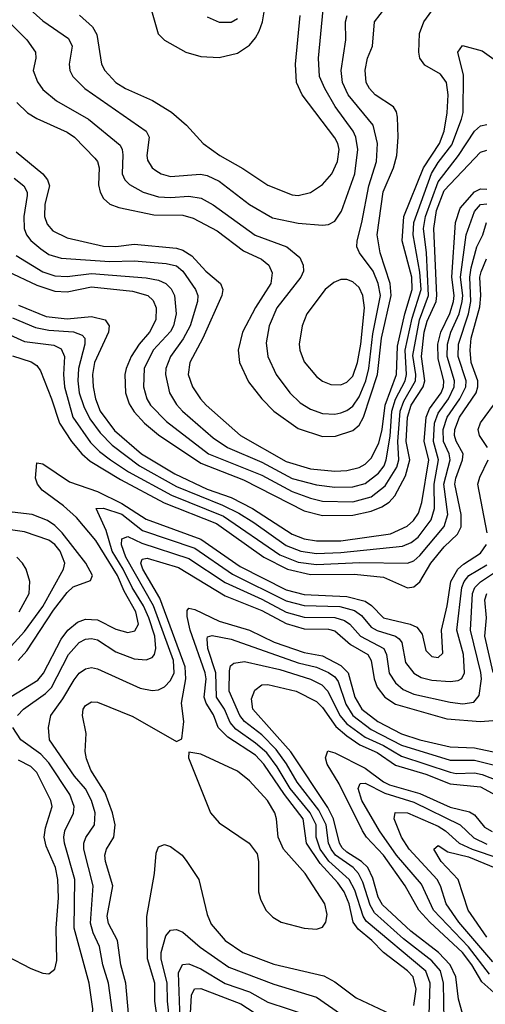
# Model space of a CAD drawing. Header units: inches. Extents: x 1308407 to 1441228, y 959628 to 1036311.
# Tile 258 of 656: x 1355934 to 1357465, y 995820 to 999057. Entities that reach past the tile are written whole.
import ezdxf

# ---------------------------------------------------------------- set-up
doc = ezdxf.new("R2010")
doc.units = ezdxf.units.IN
doc.header["$MEASUREMENT"] = 0
doc.layers.add('B3959', color=7, linetype='Continuous')

msp = doc.modelspace()

# ---------------------------------------------------------------- linework, layer by layer
at = {"layer": 'B3959', "color": 5}
for points, elevation in [([(1356366.9, 999086.9), (1356389.5, 999010), (1356410, 998989.5), (1356480.8, 998950), (1356530, 998935.2), (1356590, 998932.7), (1356650, 998946.3), (1356690, 998972.6), (1356710, 998996.6), (1356721.4, 999018.6), (1356732.5, 999050), (1356745.7, 999130)], 3820), ([(1355922.1, 998622.1), (1356010.5, 998550.5), (1356025.5, 998530), (1356031.5, 998510), (1356016.6, 998450), (1356015.9, 998410), (1356024.8, 998384.8), (1356042.6, 998362.6), (1356090, 998339.1), (1356210, 998311.8), (1356250, 998310.6), (1356310, 998318.8), (1356450, 998306.1), (1356470, 998299.6), (1356500.1, 998280.1), (1356546.3, 998230), (1356594.3, 998190), (1356602.5, 998170), (1356598.5, 998150), (1356535.8, 998010), (1356493.4, 997930), (1356488.5, 997890), (1356502.4, 997850), (1356528.7, 997810), (1356547.7, 997790), (1356660.4, 997690), (1356810, 997604.6), (1356890, 997579.8), (1356970, 997572.2), (1357010, 997575.1), (1357050, 997584.9), (1357070, 997595.6), (1357090, 997614.9), (1357115.1, 997664.9), (1357125.8, 997710), (1357135.5, 997790), (1357173.3, 997890), (1357176.2, 997983.8), (1357200.8, 998090), (1357225, 998170), (1357223.8, 998210), (1357191.4, 998330), (1357197.1, 998410), (1357262.3, 998570), (1357315.2, 998650), (1357330.2, 998690.2), (1357340.3, 998750), (1357343.4, 998810), (1357337.9, 998850), (1357317.9, 998877.9), (1357266.9, 998906.9), (1357250.4, 998930), (1357247, 998950), (1357249, 999011), (1357263.7, 999050), (1357307.4, 999110)], 3680), ([(1355924.5, 998784.5), (1355959.8, 998750), (1355990, 998731.8), (1356090, 998687.4), (1356114, 998670), (1356181, 998601), (1356190.1, 998590), (1356195.6, 998570), (1356193.6, 998513.6), (1356198.8, 998490), (1356209.1, 998469.1), (1356230, 998450.1), (1356259.5, 998439.5), (1356375.3, 998415.3), (1356470, 998413.8), (1356504.5, 998404.5), (1356583.1, 998363.1), (1356670, 998297), (1356729.5, 998269.5), (1356753.6, 998250), (1356764.3, 998224.3), (1356760.3, 998190), (1356709.3, 998110.7), (1356666.7, 998030), (1356652.3, 997970), (1356656.4, 997930), (1356686, 997866), (1356730.6, 997810), (1356770.1, 997770), (1356850, 997713.3), (1356930, 997686.8), (1356972.2, 997687.8), (1357030, 997706.2), (1357050, 997723.4), (1357065.1, 997750), (1357110.3, 997890), (1357124, 998010), (1357155.8, 998150), (1357152.9, 998190), (1357119.1, 998290), (1357110.2, 998350), (1357129.6, 998490.4), (1357163.4, 998570), (1357174.1, 998610), (1357178.9, 998670), (1357176.7, 998736.7), (1357173.7, 998753.7), (1357163.1, 998770), (1357102.8, 998810), (1357084.3, 998830), (1357073.6, 998850), (1357070, 998890.7), (1357078, 998930), (1357094.3, 998970), (1357101.2, 999050), (1357156.5, 999123.5)], 3720), ([(1355937.7, 999117.7), (1356010, 999053.3), (1356094.3, 998994.3), (1356106.6, 998970), (1356097.1, 998910), (1356099.3, 998890), (1356108.3, 998870), (1356148, 998830), (1356349.5, 998690), (1356359.8, 998670), (1356351.8, 998610), (1356354.7, 998594.7), (1356370, 998570.2), (1356381.4, 998561.4), (1356399.6, 998550), (1356430, 998540.8), (1356528.9, 998548.9), (1356550, 998545), (1356590, 998526.2), (1356690, 998449.2), (1356765.9, 998405.9), (1356850, 998387.4), (1356930, 998381.1), (1356950, 998383.9), (1356970, 998394.3), (1356992.8, 998427.2), (1357035.7, 998550), (1357045.7, 998630), (1357039.3, 998670), (1357030.6, 998690), (1356971.8, 998771.8), (1356937.3, 998830), (1356920.3, 998870), (1356917, 998930), (1356931.9, 999090)], 3760), ([(1355884.4, 999064.4), (1355957.8, 998990), (1355986.1, 998950), (1355986.6, 998930), (1355977.7, 998890), (1355992.1, 998852.1), (1356010, 998827.2), (1356055, 998790), (1356159.8, 998730), (1356263.9, 998643.9), (1356271, 998630), (1356272.6, 998612.6), (1356270.5, 998550), (1356279.6, 998530), (1356294.6, 998514.6), (1356339.7, 998490), (1356390, 998474.8), (1356430, 998471.9), (1356490, 998476.8), (1356530.3, 998470.3), (1356570, 998448.4), (1356708.4, 998348.4), (1356813, 998310), (1356855, 998275), (1356866.5, 998250), (1356866.9, 998230), (1356859.1, 998210), (1356779.9, 998110), (1356755, 998050), (1356745, 997995), (1356750.1, 997950), (1356777.2, 997890), (1356822.7, 997830), (1356856.9, 997796.9), (1356890, 997776.1), (1356930, 997762.3), (1356970, 997760.5), (1356990, 997764.3), (1357010, 997771.7), (1357030, 997786.5), (1357050, 997817.4), (1357072.6, 997870), (1357082.5, 997910), (1357095.9, 998024.1), (1357120.9, 998150), (1357113.4, 998190), (1357096.5, 998230), (1357051.5, 998290), (1357042.9, 998310), (1357043.4, 998330), (1357059.5, 998390), (1357082.4, 998510), (1357107.9, 998590), (1357111.3, 998650), (1357096, 998710), (1357013.9, 998810), (1356995.2, 998850), (1356991, 998890), (1357006.5, 998990), (1357005.4, 999050), (1357011, 999070)], 3740), ([(1356131.1, 999071.1), (1356172.9, 999032.9), (1356187.6, 999007.6), (1356203.4, 998910), (1356213.9, 998890), (1356250.1, 998850), (1356282, 998830), (1356370.8, 998790.8), (1356433.1, 998753.1), (1356482.2, 998710), (1356536.9, 998650), (1356591.7, 998610), (1356667.7, 998567.7), (1356750, 998512.3), (1356830, 998481.5), (1356850, 998479), (1356890, 998488.5), (1356930, 998515.3), (1356960.9, 998550), (1356979.4, 998590), (1356984.2, 998630), (1356979.9, 998650), (1356970, 998667.8), (1356863.5, 998810), (1356844.2, 998850), (1356841.5, 998910), (1356856, 999070)], 3780), ([(1356550, 999066.5), (1356590, 999048), (1356630, 999048.9), (1356650, 999060.9)], 3840), ([(1355916.1, 998536.1), (1355947, 998510), (1355958.1, 998490), (1355958.5, 998478.5), (1355947.2, 998410), (1355948.9, 998370), (1355956.3, 998350), (1355970.8, 998330.8), (1356003, 998303), (1356030, 998285.3), (1356070, 998272.7), (1356230, 998261.3), (1356310, 998263.6), (1356415.2, 998255.2), (1356450, 998247.1), (1356470.2, 998230.2), (1356512.3, 998170), (1356519.7, 998150), (1356519, 998130), (1356494.6, 998050), (1356472.1, 998007.9), (1356430.4, 997950), (1356414.4, 997910), (1356413, 997890), (1356426.2, 997830), (1356450, 997791.4), (1356469.6, 997770), (1356570, 997682.5), (1356617.1, 997650), (1356730, 997602), (1356830, 997549), (1356910, 997527.9), (1356970, 997520.4), (1357030, 997521.1), (1357070, 997532.4), (1357114.4, 997565.6), (1357132.5, 997590), (1357139.8, 997610), (1357152.1, 997687.9), (1357158.3, 997770), (1357170.3, 997809.7), (1357201.8, 997870), (1357206.1, 997890), (1357201.4, 997970), (1357224.3, 998075.7), (1357254, 998170), (1357250, 998227.2), (1357228.1, 998350), (1357230.1, 998390), (1357288.8, 998551.2), (1357310, 998587), (1357354.9, 998645.1), (1357386.9, 998730), (1357392.1, 998752.1), (1357394.2, 998874.2), (1357375.4, 998950), (1357390, 998971.5), (1357454.6, 998954.6), (1357500.9, 998920.9)], 3660), ([(1355921.9, 998281.9), (1356010, 998228.3), (1356050, 998215.2), (1356090, 998212.8), (1356170, 998222.5), (1356350, 998208), (1356390, 998200.8), (1356415.1, 998190), (1356432, 998172), (1356443.2, 998150), (1356448.8, 998090), (1356440.1, 998050), (1356430, 998031.9), (1356372.6, 997970), (1356343.7, 997910), (1356341.3, 997850), (1356352.4, 997810), (1356364.4, 997790), (1356416.3, 997736.3), (1356555, 997630), (1356730, 997559.7), (1356830, 997505.9), (1356890, 997483.5), (1356930, 997474.5), (1357030, 997472.1), (1357090, 997488.3), (1357135.9, 997524.1), (1357174.7, 997585.3), (1357181, 997610), (1357178.1, 997670), (1357185.2, 997770), (1357197.4, 997802.6), (1357235.4, 997870), (1357237.1, 997890), (1357227.5, 997952.5), (1357248.7, 998070), (1357278.6, 998150), (1357272.3, 998290), (1357262.3, 998370), (1357268.3, 998410), (1357310, 998524), (1357376.7, 998610), (1357430, 998690.1), (1357450, 998708.3), (1357470, 998711.8)], 3640), ([(1355892.4, 998230), (1355990, 998184.1), (1356050, 998164.1), (1356090, 998162), (1356170, 998178.7), (1356304.4, 998164.4), (1356355.1, 998150), (1356373.4, 998133.4), (1356382.8, 998110), (1356381.5, 998070), (1356360.8, 998030), (1356326.8, 997990), (1356301, 997950), (1356283.6, 997910), (1356279.6, 997890), (1356281.8, 997830), (1356294.1, 997794.1), (1356310, 997767.6), (1356344.5, 997730), (1356390, 997691.9), (1356530, 997599.3), (1356670, 997544.7), (1356870, 997442.4), (1356930, 997427.2), (1357030, 997428.2), (1357090, 997441.7), (1357124.7, 997455.3), (1357148.8, 997471.2), (1357168, 997492), (1357202.8, 997557.2), (1357216.9, 997610), (1357205.5, 997670), (1357209.6, 997750), (1357221.8, 997790), (1357260.5, 997850), (1357266.7, 997870), (1357255, 997950), (1357264.6, 998030), (1357274.4, 998065.6), (1357303.5, 998130), (1357306.1, 998150), (1357296.5, 998370), (1357305.1, 998430), (1357330, 998495.4), (1357450, 998621.5), (1357470, 998627.3)], 3620), ([(1355930, 998118.6), (1356020.5, 998080.5), (1356090, 998073.1), (1356170, 998081.2), (1356214.5, 998070), (1356228.3, 998050), (1356226.3, 998030), (1356179.8, 997930), (1356173, 997890), (1356175.5, 997850), (1356183.1, 997810), (1356199.1, 997770), (1356245.9, 997705.9), (1356334.3, 997630), (1356444.4, 997564.4), (1356550, 997513.8), (1356630, 997485.8), (1356700.1, 997450), (1356830, 997365.2), (1356870, 997350), (1356910, 997343.3), (1356990, 997343.6), (1357153, 997367), (1357208.5, 997391.5), (1357229.4, 997410.6), (1357245.2, 997434.8), (1357256.8, 997470), (1357279.5, 997610), (1357264.5, 997670), (1357271.4, 997750), (1357282.2, 997777.8), (1357320.1, 997830), (1357327.6, 997850), (1357328.8, 997870), (1357310, 997941.5), (1357309.7, 997990), (1357318.6, 998030), (1357349.2, 998090.8), (1357361.1, 998130), (1357362.5, 998150), (1357354.8, 998210), (1357367.5, 998390), (1357383, 998437), (1357430, 998491), (1357450, 998500.9), (1357470, 998499.9)], 3580), ([(1355910, 998076.5), (1355985.4, 998045.4), (1356030, 998036.4), (1356110.7, 998030.7), (1356139.2, 998019.2), (1356147.6, 998010), (1356147.7, 997990), (1356127.4, 997910), (1356125.2, 997870), (1356130, 997830), (1356145, 997784.9), (1356165, 997745), (1356198.7, 997698.7), (1356238.3, 997658.3), (1356327.6, 997590), (1356450, 997522.4), (1356601.4, 997461.4), (1356654.4, 997434.4), (1356704.3, 997404.3), (1356810, 997328.6), (1356859, 997310), (1356910, 997302.5), (1356990, 997305.4), (1357193.5, 997326.5), (1357221.5, 997338.5), (1357244, 997356), (1357287.1, 997412.9), (1357298.6, 997450), (1357296.8, 997530), (1357311.6, 997610), (1357294.8, 997670), (1357298.7, 997730), (1357310, 997763.1), (1357344.8, 997810), (1357362.6, 997850), (1357363.8, 997870), (1357340, 997950), (1357341, 997990), (1357351.8, 998030), (1357379.4, 998090), (1357389.3, 998130), (1357391.1, 998150), (1357383.9, 998210), (1357402, 998350), (1357430, 998426.6), (1357450, 998448.7), (1357470, 998451.7)], 3560), ([(1355721.5, 998101.6), (1355950, 997999.2), (1356046.4, 997986.4), (1356070, 997975.1), (1356081, 997950), (1356077.8, 997890), (1356081, 997850), (1356108.7, 997750), (1356166.8, 997666.8), (1356196.9, 997636.9), (1356232.8, 997610), (1356292.1, 997570), (1356433.7, 997493.7), (1356604.4, 997424.4), (1356790, 997297.8), (1356850, 997273.7), (1356910, 997265.9), (1357052.9, 997272.9), (1357210, 997269.7), (1357230, 997278.3), (1357250, 997295.4), (1357329.6, 997390.4), (1357342.4, 997430), (1357328.8, 997530), (1357349.6, 997610), (1357346.5, 997630), (1357327.6, 997670), (1357327.3, 997710), (1357340.3, 997750), (1357381.6, 997810), (1357401.1, 997850), (1357402.2, 997870), (1357376.2, 997950), (1357376.7, 997990), (1357409.7, 998090), (1357418.3, 998130), (1357414.3, 998210), (1357419.1, 998240.9), (1357437.5, 998310), (1357457, 998350), (1357469.8, 998390.2)], 3540), ([(1355910, 997952), (1355971.6, 997931.6), (1355990, 997920.5), (1356002.1, 997902.1), (1356038.8, 997810), (1356064.9, 997730), (1356104.1, 997670), (1356137.8, 997630), (1356165.5, 997605.5), (1356265.3, 997545.3), (1356408.9, 997468.9), (1356580.7, 997400.7), (1356737.1, 997290), (1356814.6, 997250), (1356890, 997232.7), (1357033.6, 997233.6), (1357130, 997224.6), (1357210, 997189.3), (1357230, 997192.4), (1357250, 997208.4), (1357286.7, 997270), (1357330, 997324), (1357374, 997366), (1357386.2, 997390), (1357386.2, 997430), (1357364.9, 997530), (1357367.9, 997550), (1357390.6, 997610), (1357393.1, 997630), (1357370, 997671.8), (1357364, 997690), (1357365, 997710), (1357380.3, 997750), (1357434.8, 997830), (1357441.3, 997850), (1357440.4, 997870), (1357418.9, 997930), (1357415.7, 997970), (1357419.3, 998010), (1357447.1, 998112.9), (1357450.4, 998150), (1357447.4, 998210), (1357451.7, 998228.3), (1357469.2, 998270.8)], 3520), ([(1357473.1, 997650), (1357446.1, 997690), (1357442.4, 997710), (1357450, 997731.8), (1357507.7, 997810)], 3480), ([(1357471.5, 997370), (1357440.9, 997530), (1357446.9, 997553.1), (1357475, 997610)], 3480), ([(1355836.9, 996790), (1355993.9, 996886.1), (1356011.8, 996908.2), (1356070, 997019.9), (1356091.9, 997050), (1356123.9, 997076.1), (1356150, 997085.7), (1356190, 997083.5), (1356250, 997053.7), (1356290, 997042.7), (1356312.5, 997047.5), (1356324.9, 997070), (1356315.7, 997110), (1356277.7, 997177.7), (1356255.6, 997230), (1356184.5, 997344.5), (1356120.7, 997420.7), (1356078.4, 997458.4), (1356007.6, 997510), (1355992.2, 997530), (1355985.4, 997550), (1355990, 997600.4), (1356010, 997597.1), (1356097.3, 997537.3), (1356190, 997506), (1356270, 997466.7), (1356350, 997414.7), (1356530, 997349.6), (1356659.2, 997259.2), (1356810, 997182.7), (1356870, 997166.9), (1357010, 997160.8), (1357070, 997145.3), (1357091, 997131), (1357130.5, 997090.5), (1357218.6, 997070), (1357240, 997060), (1357257.2, 997037.2), (1357270, 996982.8), (1357290, 996963.2), (1357310, 996959.8), (1357326.1, 996973.9), (1357321, 997050), (1357339.6, 997130), (1357351.7, 997210), (1357375.2, 997250), (1357393.3, 997266.7), (1357450, 997302.6), (1357468.8, 997331.2)], 3480), ([(1355926.4, 996770), (1355946, 996790), (1356018.4, 996841.6), (1356038.2, 996861.8), (1356094.4, 996970), (1356130, 997009.6), (1356150, 997020.5), (1356170, 997023), (1356190, 997018.2), (1356250, 996979.3), (1356310, 996955.6), (1356350, 996952.7), (1356370, 996960.5), (1356377.3, 996970), (1356381.3, 996990), (1356378.2, 997030), (1356359.1, 997090), (1356341.4, 997130), (1356303.6, 997190), (1356274.4, 997250), (1356238.3, 997310), (1356218.1, 997378.1), (1356185.1, 997450), (1356209.5, 997450.5), (1356270, 997430.9), (1356337.4, 997377.4), (1356510, 997319.4), (1356633.9, 997233.9), (1356810, 997146.5), (1356870, 997130.8), (1356987.3, 997127.3), (1357034.7, 997114.7), (1357057.8, 997097.8), (1357090, 997059.6), (1357110, 997048.7), (1357170, 997030), (1357181.6, 997021.6), (1357191.1, 997010), (1357203.3, 996943.3), (1357230, 996908.9), (1357254.7, 996894.7), (1357290, 996885.3), (1357350, 996880.8), (1357375.7, 996884.3), (1357388.7, 996891.3), (1357396.5, 996910), (1357393.8, 996970), (1357371.5, 997050), (1357387.7, 997190), (1357395.9, 997210), (1357410.7, 997229.3), (1357470, 997264.5)], 3460), ([(1355928.8, 996950), (1355957.6, 996982.4), (1356044.6, 997115.4), (1356090, 997174.1), (1356110, 997192.4), (1356167, 997213), (1356173.8, 997230), (1356151, 997270), (1356073.9, 997370), (1356050, 997394.2), (1356025.8, 997410), (1355975.4, 997430), (1355890, 997440.2)], 3520), ([(1355895, 996985), (1355950, 997046.1), (1356010, 997128), (1356078.5, 997250), (1356081.9, 997270), (1356066.5, 997310), (1356050, 997331.1), (1356030, 997345.4), (1355950, 997372.9), (1355850, 997387.7)], 3540), ([(1356242.3, 995770), (1356226, 995890), (1356207.4, 995950), (1356196, 996010), (1356175.2, 996055.2), (1356166.8, 996086.8), (1356175.7, 996210), (1356144.9, 996330), (1356145.1, 996350), (1356151.2, 996368.8), (1356180.3, 996410), (1356182.4, 996450), (1356169.9, 996490), (1356150, 996528.4), (1356114.4, 996570), (1356031.7, 996690), (1356028.1, 996730), (1356036.2, 996770), (1356076.2, 996823.8), (1356113, 996887), (1356130, 996908.4), (1356150, 996922.9), (1356170, 996926.9), (1356190, 996923.1), (1356330, 996859.9), (1356370, 996852.2), (1356390, 996854.1), (1356410, 996863.2), (1356430, 996884.7), (1356441.5, 996910), (1356439.9, 996950), (1356373.8, 997130), (1356282.5, 997290), (1356268.8, 997330), (1356270, 997350.1), (1356290, 997357.9), (1356335.6, 997335.6), (1356490, 997285.8), (1356610, 997206.4), (1356730, 997151.6), (1356810, 997109.3), (1356870, 997092.5), (1356970, 997091.9), (1357002.1, 997082.1), (1357019.7, 997070), (1357054.5, 997030), (1357131.5, 996990), (1357140.5, 996970), (1357149.2, 996909.2), (1357170, 996876.4), (1357194.8, 996854.8), (1357230, 996839.9), (1357350, 996813), (1357391.9, 996808.1), (1357427.1, 996812.9), (1357445.2, 996834.8), (1357452.6, 996890), (1357451, 996911), (1357416.9, 997050), (1357423.6, 997170), (1357431, 997190), (1357450, 997209.2), (1357512.4, 997250)], 3440), ([(1355932.7, 997110), (1355965.5, 997170), (1355967.7, 997210), (1355955.4, 997250), (1355943, 997270), (1355924.1, 997290)], 3560), ([(1356291.7, 995790), (1356282.5, 995890), (1356266.6, 995950), (1356255.6, 996030), (1356226.3, 996086.3), (1356222.1, 996110), (1356239.8, 996210), (1356215.8, 996290), (1356214.4, 996310), (1356219.5, 996330), (1356243.4, 996370), (1356247.6, 996410), (1356238.6, 996450), (1356215.2, 996515.2), (1356167.9, 996590), (1356153.2, 996626.8), (1356149.2, 996650.8), (1356152.9, 996710), (1356140.2, 996770), (1356142.8, 996790), (1356150, 996802.8), (1356170, 996814.8), (1356190, 996813.4), (1356306, 996766), (1356450, 996683.7), (1356466.9, 996693.1), (1356473.6, 996750), (1356465.7, 996810), (1356480.9, 996890), (1356477.7, 996930), (1356394.8, 997154.8), (1356339.4, 997250), (1356332, 997270), (1356337, 997283), (1356353.6, 997286.4), (1356455.7, 997255.7), (1356610, 997162.6), (1356730, 997114.9), (1356810, 997072.1), (1356870, 997054.4), (1356950, 997053.1), (1356970, 997047.4), (1357022.4, 997002.4), (1357078.5, 996970), (1357090.3, 996950), (1357100.3, 996890), (1357110, 996862.7), (1357134.6, 996830), (1357170, 996806.4), (1357338.9, 996758.9), (1357449.9, 996750.1), (1357490, 996752.8)], 3420), ([(1357491, 996911), (1357464.2, 997030), (1357469.5, 997090), (1357464.1, 997150), (1357470.8, 997170)], 3420), ([(1357230, 995816.1), (1357238.3, 995870), (1357228.3, 995910), (1357210, 995929.9), (1357130.7, 995990.7), (1357092.6, 996030), (1357047.5, 996067.5), (1357030.4, 996090), (1357017.6, 996150), (1357001.3, 996190), (1356980, 996220), (1356922.7, 996282.7), (1356877.1, 996350), (1356866.4, 996430), (1356804.5, 996510), (1356737.1, 996610), (1356710, 996638.6), (1356618.6, 996698.6), (1356587, 996730), (1356571.9, 996771.9), (1356547.5, 996810), (1356540.2, 996830), (1356547, 996890), (1356544.3, 996910), (1356495.1, 997050), (1356485.1, 997094.9), (1356485.2, 997114.8), (1356490, 997122), (1356510, 997118), (1356590, 997079.7), (1356689.9, 997050.1), (1356770.6, 997010.6), (1356870, 996976.4), (1356930, 996965.1), (1356990, 996934.2), (1357014.3, 996910), (1357036.2, 996830), (1357059.7, 996790), (1357112.1, 996750), (1357190, 996709.5), (1357250, 996689.5), (1357350, 996666), (1357430, 996663.7), (1357570, 996633.7)], 3380), ([(1357279.8, 995750), (1357284.1, 995890), (1357269.5, 995929.5), (1357073.4, 996093.4), (1357063.4, 996110), (1357035.9, 996195.9), (1357018.1, 996230), (1356950.8, 996290.8), (1356922.7, 996330), (1356908.8, 996370), (1356908.9, 996410), (1356889.8, 996450), (1356823.5, 996530), (1356780.6, 996600.6), (1356746.6, 996646.6), (1356710, 996678.9), (1356644.4, 996724.4), (1356626, 996746), (1356607, 996790), (1356581.7, 996830), (1356578.7, 996910), (1356552.7, 996990), (1356550, 997021.6), (1356552.1, 997027.9), (1356567.4, 997032.6), (1356630, 997020.5), (1356850, 996942.1), (1356910, 996927.9), (1356950, 996910.7), (1356970, 996896.4), (1356981.3, 996881.3), (1357007.1, 996807.1), (1357029.7, 996769.7), (1357090, 996723.5), (1357190, 996672.4), (1357350, 996622.3), (1357430, 996622.3), (1357504.6, 996604.6)], 3360), ([(1357330, 995767.3), (1357328, 995890), (1357317.8, 995930), (1357290, 995963.5), (1357195.9, 996035.9), (1357100.9, 996120.9), (1357086.5, 996146.5), (1357062.2, 996222.2), (1357048.8, 996250), (1357030.3, 996270.3), (1356972.7, 996310), (1356958.1, 996330), (1356949.4, 996350), (1356942.3, 996410), (1356917.9, 996457.9), (1356846.5, 996550), (1356811.1, 996611.1), (1356777.6, 996657.6), (1356730, 996706.5), (1356672.8, 996750), (1356657.7, 996770), (1356622.9, 996850), (1356623.6, 996916.4), (1356627.6, 996932.4), (1356638.4, 996941.6), (1356672.8, 996947.2), (1356790, 996920.7), (1356890, 996888.7), (1356928.2, 996870), (1356947.8, 996850), (1356986.6, 996770), (1357010, 996742.3), (1357070, 996698.1), (1357130, 996671), (1357190, 996635.5), (1357350, 996582.9), (1357370, 996579.4), (1357430, 996580.9), (1357455.4, 996575.4), (1357570, 996530.3)], 3340), ([(1357389.9, 995789.9), (1357377.3, 995837.3), (1357367.9, 995910), (1357349.5, 995950), (1357310.9, 995990), (1357220.6, 996060.6), (1357127.3, 996147.3), (1357112.7, 996172.7), (1357095.3, 996235.3), (1357078.7, 996270), (1357058.7, 996290), (1357010, 996320.2), (1356994.9, 996334.9), (1356986, 996350), (1356966.5, 996430), (1356947, 996467), (1356826.1, 996650), (1356700.4, 996790), (1356695.8, 996824.2), (1356707.4, 996852.6), (1356730, 996870.1), (1356750, 996871.2), (1356842.9, 996850), (1356910, 996815.9), (1356930, 996796), (1356973.8, 996733.8), (1357010, 996702.4), (1357052.7, 996672.7), (1357110, 996648.1), (1357170, 996605.8), (1357270, 996576.7), (1357350, 996545.1), (1357450, 996535.5), (1357550, 996480.6)], 3320), ([(1355929.1, 995789.1), (1355963.9, 995763.9), (1356010, 995720.7), (1356050, 995708.7), (1356130, 995712.4), (1356150, 995719.8), (1356170, 995743.1), (1356174.4, 995805.6), (1356161.9, 995890), (1356112.8, 996070), (1356115.8, 996230), (1356080.9, 996350), (1356078.7, 996370), (1356082.8, 996390), (1356111.4, 996448.6), (1356112.9, 996470), (1356098.9, 996510), (1356030, 996614.1), (1356002.9, 996642.9), (1355937.7, 996690), (1355911.4, 996730)], 3460), ([(1357503.2, 995850), (1357454.4, 995894.4), (1357421.4, 995950), (1357390.5, 995990.5), (1357283.2, 996090), (1357246.7, 996130), (1357201.3, 996210), (1357130.3, 996310.3), (1357074.9, 996370), (1357061.8, 996390), (1356984.8, 996544.8), (1356945, 996610), (1356940.1, 996630), (1356947, 996653), (1356970, 996646.8), (1357070, 996596.4), (1357130, 996551.7), (1357150, 996541.9), (1357250, 996513.5), (1357350, 996468), (1357413.2, 996453.2), (1357430, 996442.8), (1357462.2, 996402.2), (1357488.2, 996388.2)], 3280), ([(1355890, 995979.8), (1355970, 995938.4), (1356010, 995922.2), (1356030, 995920.2), (1356050, 995935.5), (1356056.2, 995963.8), (1356054.3, 996070), (1356061, 996170), (1356058.9, 996230), (1356051.7, 996270), (1356020.5, 996340.5), (1356014.7, 996370), (1356019.3, 996400.7), (1356040.3, 996470), (1356036.8, 996490), (1355990, 996581.8), (1355970, 996602.4), (1355930, 996622.6)], 3480), ([(1357479.3, 995919.3), (1357409.6, 996009.6), (1357294.5, 996130), (1357255.4, 996215.4), (1357173.3, 996310), (1357117.9, 996390), (1357058.9, 996490), (1357047, 996530), (1357053.8, 996546.2), (1357070, 996547.2), (1357134.6, 996514.6), (1357230, 996484.2), (1357382.2, 996410), (1357427.2, 996367.2), (1357470, 996346.9)], 3260), ([(1357490, 995959.8), (1357377.9, 996090), (1357336.4, 996150), (1357317.9, 996210), (1357307.3, 996230), (1357214.5, 996330), (1357189.9, 996370.1), (1357165.4, 996430), (1357169.2, 996450.8), (1357210, 996449.7), (1357310, 996406), (1357334.9, 996390), (1357379.7, 996350), (1357422, 996330), (1357510, 996301)], 3240), ([(1356386.8, 995770), (1356378.5, 995830), (1356378, 995890), (1356354.1, 995970), (1356351.6, 996108.4), (1356377.8, 996250), (1356383.1, 996316.9), (1356390, 996338.3), (1356410, 996345.4), (1356430, 996338.7), (1356467.8, 996310), (1356484.1, 996290), (1356523.1, 996230), (1356550, 996115.3), (1356563.9, 996083.9), (1356610.1, 996030), (1356668, 995990), (1356770, 995952.4), (1356933.9, 995913.9), (1356970, 995894.6), (1357041, 995841), (1357190, 995771.5)], 3380), ([(1357470, 996040.8), (1357409.2, 996130), (1357376.2, 996230), (1357319.9, 996290), (1357296.2, 996330), (1357310, 996341.7), (1357341.6, 996321.6), (1357410, 996305.4), (1357530, 996255.8)], 3220), ([(1356426.9, 995770), (1356419.8, 995830), (1356419.2, 995890), (1356399.5, 995970), (1356399.1, 995990), (1356414.2, 996045.8), (1356430, 996064.3), (1356450, 996066), (1356470, 996057.5), (1356527.8, 996007.8), (1356622.2, 995942.2), (1356770, 995886.7), (1356910, 995843.8), (1356989.4, 995789.4)], 3360), ([(1356461.2, 995770), (1356456, 995924), (1356469.3, 995950.7), (1356490, 995952.9), (1356530, 995936.3), (1356610, 995888.5), (1356690, 995860.8), (1356750, 995827.2), (1356883.6, 995783.6)], 3340), ([(1356494.9, 995770), (1356499, 995850), (1356509.2, 995870.8), (1356530, 995872.3), (1356661.6, 995821.6), (1356730, 995776.5)], 3320)]:
    msp.add_lwpolyline(points, dxfattribs=dict(at, elevation=elevation))
for points, elevation in [([(1357010, 998202.6), (1356990, 998202.4), (1356966.8, 998193.2), (1356938.3, 998170), (1356878.4, 998090), (1356863.3, 998050), (1356853.4, 997990), (1356854.8, 997970), (1356870, 997931.6), (1356910, 997883.5), (1356930, 997868.7), (1356957.6, 997857.6), (1356990, 997856.8), (1357010, 997865), (1357030, 997884.8), (1357044.5, 997930), (1357056, 997990), (1357068.1, 998110), (1357062, 998150), (1357050, 998176.8), (1357030, 998195.3)], 3760), ([(1356490.6, 996649.4), (1356489.2, 996630), (1356561.1, 996450), (1356590, 996416.6), (1356689.2, 996350), (1356714.8, 996314.8), (1356719.8, 996290), (1356718.9, 996190), (1356725.5, 996165.5), (1356744, 996130), (1356766.4, 996106.4), (1356794, 996090), (1356870, 996070.1), (1356910, 996067.5), (1356930, 996074.1), (1356941.3, 996090), (1356945.1, 996114.9), (1356937.3, 996150), (1356873, 996250), (1356801.2, 996330), (1356784.5, 996370), (1356778.9, 996430), (1356772.8, 996450), (1356749.1, 996490), (1356690, 996554.6), (1356650, 996586.9), (1356530, 996642.2)], 3420)]:
    msp.add_lwpolyline(points, close=True, dxfattribs=dict(at, elevation=elevation))

doc.saveas('drawing.dxf')
